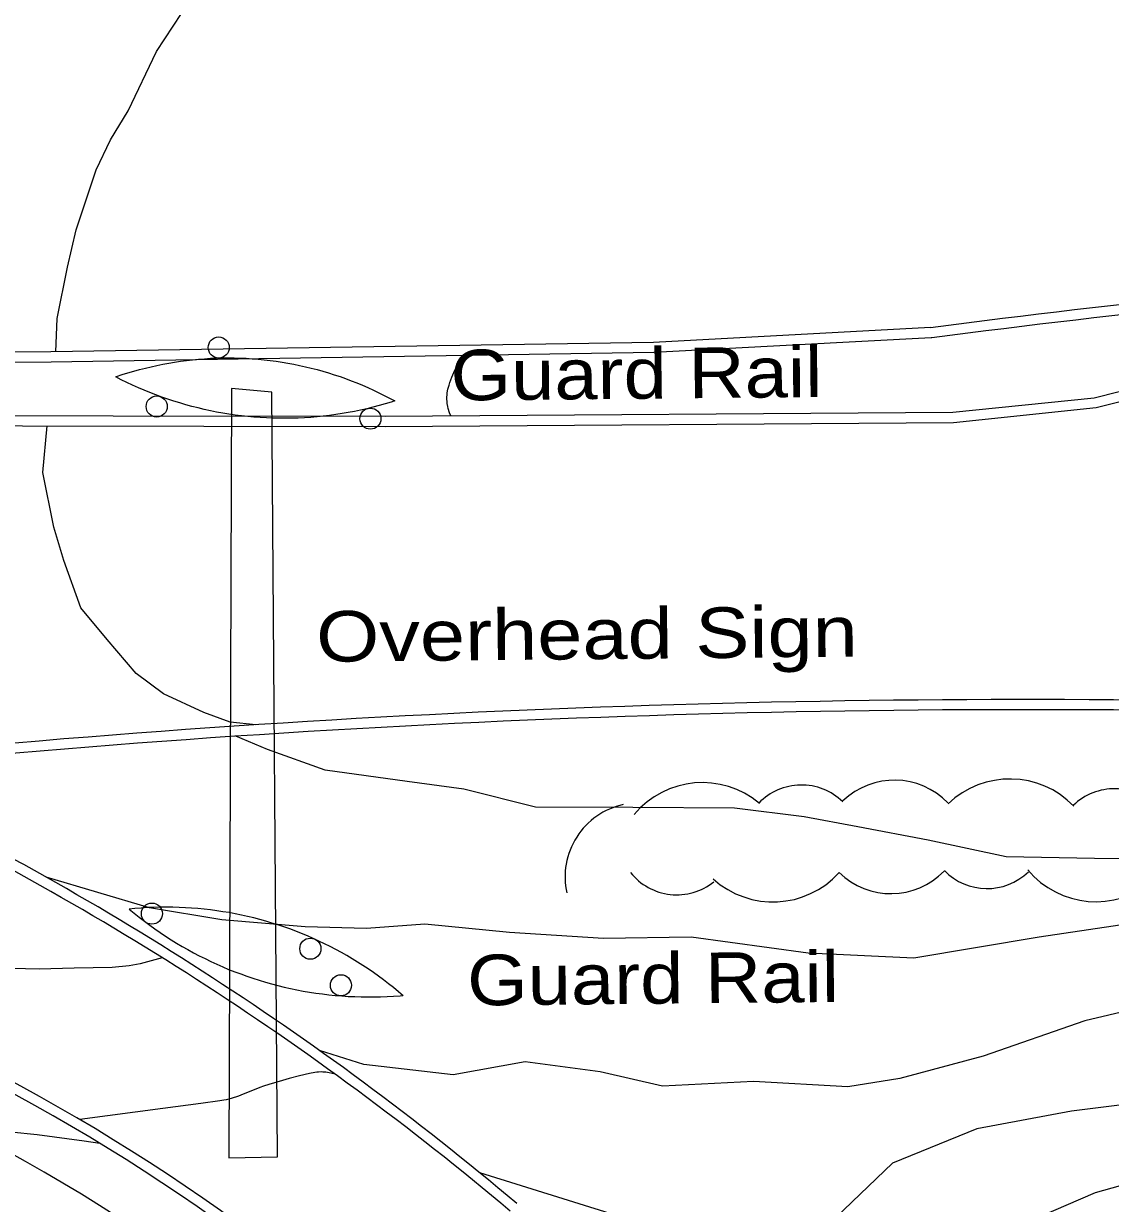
# Model space of a CAD drawing. Extents: x 2361284 to 2366480, y 6976556 to 6985346.
# Drawn here: x 2364620.8 to 2364723.9, y 6980447.7 to 6980559.6 of the extents above; entities that cross this region are included whole.
import ezdxf

# ---------------------------------------------------------------- set-up
doc = ezdxf.new("R2010")
doc.units = 0
doc.header["$LTSCALE"] = 1.9
for name, color, linetype, lineweight in [('10', 7, 'Continuous', 13), ('12', 7, 'Continuous', 13), ('13', 7, 'Continuous', 13), ('16', 7, 'Continuous', 13), ('17', 7, 'Continuous', 13), ('3', 7, 'Continuous', 13)]:
    doc.layers.add(name, color=color, linetype=linetype, lineweight=lineweight)

msp = doc.modelspace()

# ---------------------------------------------------------------- linework, layer by layer
at = {"layer": '10'}
msp.add_lwpolyline([(2364644.364, 6980524.653), (2364640.522, 6980524.997), (2364640.275, 6980452.021), (2364644.904, 6980452.115)], close=True, dxfattribs=at)
at = {"layer": '12'}
for points in [[(2364797.327, 6980470.615), (2364785.883, 6980468.766), (2364775.578, 6980466.178), (2364763.786, 6980463.095), (2364757.458, 6980461.735), (2364745.04, 6980460.517), (2364734.081, 6980458.183), (2364720.217, 6980456.451), (2364711.242, 6980454.776), (2364703.243, 6980451.52), (2364697.842, 6980446.358), (2364693.599, 6980443.879), (2364691.368, 6980443.586), (2364683.349, 6980445.51), (2364676.949, 6980446.56), (2364664.08, 6980450.597)], [(2364650.36, 6980459.946), (2364649.788, 6980460.076), (2364649.499, 6980460.123), (2364649.211, 6980460.152), (2364649.067, 6980460.159), (2364648.781, 6980460.154), (2364648.639, 6980460.141), (2364648.428, 6980460.108), (2364647.942, 6980460.006), (2364646.972, 6980459.78), (2364646.005, 6980459.528), (2364645.362, 6980459.348), (2364644.08, 6980458.967), (2364643.562, 6980458.795), (2364643.22, 6980458.669), (2364642.542, 6980458.401), (2364641.64, 6980458.041), (2364641.187, 6980457.871), (2364640.5, 6980457.646), (2364640.035, 6980457.524), (2364639.8, 6980457.474), (2364639.444, 6980457.413), (2364637.64, 6980457.169), (2364635.234, 6980456.861), (2364634.031, 6980456.702), (2364626.159, 6980455.637)], [(2364628.051, 6980453.385), (2364626.559, 6980453.591), (2364622.103, 6980454.208), (2364619.62, 6980454.455)]]:
    msp.add_lwpolyline(points, dxfattribs=at)
at = {"layer": '13'}
for points in [[(2364623.887, 6980528.479), (2364623.997, 6980531.66), (2364624.97, 6980536.51), (2364625.787, 6980540.048), (2364627.713, 6980545.756), (2364629.066, 6980548.599), (2364630.73, 6980551.345), (2364633.427, 6980556.972), (2364636.592, 6980561.782), (2364639.614, 6980564.661), (2364643.519, 6980568.278)], [(2364661.337, 6980522.415), (2364661.22, 6980522.705), (2364661.098, 6980523.095), (2364661.051, 6980523.291), (2364661.001, 6980523.586), (2364660.984, 6980523.733), (2364660.967, 6980524.027), (2364660.967, 6980524.173), (2364660.978, 6980524.391), (2364660.998, 6980524.579), (2364661.067, 6980524.955), (2364661.166, 6980525.329), (2364661.246, 6980525.578), (2364661.432, 6980526.076), (2364661.62, 6980526.527), (2364661.721, 6980526.747), (2364661.884, 6980527.07), (2364662.062, 6980527.379), (2364662.157, 6980527.527), (2364662.364, 6980527.808), (2364662.475, 6980527.94), (2364662.653, 6980528.127)], [(2364642.835, 6980493.097), (2364640.412, 6980493.354), (2364637.924, 6980494.261), (2364634.077, 6980496.034), (2364631.497, 6980497.97), (2364628.736, 6980501.204), (2364626.258, 6980504.21), (2364624.635, 6980508.675), (2364623.685, 6980511.857), (2364622.636, 6980517.026), (2364623.043, 6980521.46)], [(2364829.981, 6980487.126), (2364828.288, 6980486.37), (2364821.094, 6980485.712), (2364814.671, 6980484.931), (2364804.811, 6980484.977), (2364794.189, 6980485.066), (2364783.24, 6980483.832), (2364774.883, 6980482.452), (2364764.165, 6980481.03), (2364750.561, 6980480.431), (2364736.491, 6980480.277), (2364722.4, 6980480.423), (2364714.007, 6980480.573), (2364706.612, 6980482.143), (2364699.951, 6980483.42), (2364694.84, 6980484.371), (2364688.252, 6980485.189), (2364678.611, 6980485.237), (2364669.371, 6980485.269), (2364662.574, 6980487.004), (2364657.197, 6980487.703), (2364649.405, 6980488.79), (2364643.947, 6980490.768), (2364640.955, 6980492.009)], [(2364832.891, 6980486.214), (2364829.66, 6980485.103), (2364820.986, 6980482.331), (2364810.853, 6980481.664), (2364801.743, 6980481.538), (2364788.591, 6980480.633), (2364777.081, 6980478.523), (2364762.047, 6980476.6), (2364745.265, 6980475.82), (2364733.518, 6980475.369), (2364717.14, 6980472.943), (2364705.268, 6980470.95), (2364695.223, 6980471.434), (2364684.138, 6980472.959), (2364675.828, 6980472.81), (2364666.914, 6980473.385), (2364658.886, 6980474.179), (2364653.348, 6980473.766), (2364647.527, 6980473.921), (2364639.611, 6980474.606), (2364632.76, 6980475.741), (2364622.961, 6980478.648)], [(2364835.389, 6980485.428), (2364834.206, 6980484.636), (2364830.044, 6980482.627), (2364823.324, 6980480.443), (2364811.099, 6980476.846), (2364797.917, 6980474.851), (2364783.76, 6980473.376), (2364772.22, 6980472.227), (2364758.948, 6980471.22), (2364745.196, 6980469.379), (2364733.409, 6980467.837), (2364721.486, 6980465.023), (2364711.837, 6980461.661), (2364703.927, 6980459.546), (2364698.995, 6980458.749), (2364690.059, 6980459.254), (2364681.403, 6980458.821), (2364675.508, 6980460.185), (2364668.4, 6980461.108), (2364661.572, 6980459.883), (2364653.101, 6980460.855), (2364648.868, 6980462.202)], [(2364839.491, 6980484.127), (2364838.083, 6980481.863), (2364835.784, 6980479.591), (2364829.863, 6980475.415), (2364823.564, 6980472.105), (2364816.521, 6980470.248), (2364806.547, 6980467.443), (2364794.703, 6980464.659), (2364777.274, 6980462.373), (2364768.124, 6980460.276), (2364757.791, 6980457.289), (2364745.187, 6980454.519), (2364733.522, 6980451.798), (2364722.439, 6980448.692), (2364717.123, 6980446.372), (2364710.626, 6980440.698), (2364703.76, 6980436.113), (2364698.868, 6980433.236), (2364695.526, 6980431.174), (2364693.769, 6980429.779), (2364689.271, 6980428.47), (2364687.028, 6980428.795)], [(2364633.955, 6980471.002), (2364631.874, 6980470.429), (2364630.824, 6980470.217), (2364629.232, 6980470.057), (2364625.613, 6980469.993), (2364622.284, 6980469.901), (2364615.803, 6980470.059), (2364613.838, 6980469.926), (2364609.94, 6980469.243), (2364605.26, 6980467.999), (2364602.968, 6980467.207)]]:
    msp.add_lwpolyline(points, dxfattribs=at)
at = {"layer": '16'}
for centre, radius, start, end in [((2364685.192, 6980479.161), 8.448, 49.98836, 139.98836), ((2364694.59, 6980481.756), 5.628, 45.90583, 135.90583), ((2364703.417, 6980480.8), 7.043, 43.9029, 133.9029), ((2364714.358, 6980479.505), 8.448, 43.91927, 133.91927), ((2364724.282, 6980481.401), 5.628, 43.97746, 133.97746), ((2364679.21, 6980478.653), 7.043, 102.40106, 192.40106), ((2364682.776, 6980482.594), 5.628, 218.62777, 308.62777), ((2364691.9, 6980484.738), 8.448, 227.85683, 317.85683), ((2364703.085, 6980484.123), 7.043, 225.78677, 315.78677), ((2364712.192, 6980483.188), 5.628, 224.21618, 314.21618), ((2364722.534, 6980484.756), 8.448, 219.94171, 309.94171)]:
    msp.add_arc(centre, radius, start, end, dxfattribs=at)
at = {"layer": '17'}
msp.add_lwpolyline([(2364629.55, 6980526.112), (2364629.639, 6980526.143), (2364630.168, 6980526.318), (2364630.716, 6980526.494), (2364631.264, 6980526.649), (2364631.803, 6980526.804), (2364632.363, 6980526.949), (2364632.912, 6980527.074), (2364633.46, 6980527.2), (2364634.019, 6980527.315), (2364634.578, 6980527.42), (2364635.137, 6980527.516), (2364635.707, 6980527.591), (2364636.266, 6980527.666), (2364636.835, 6980527.732), (2364637.395, 6980527.787), (2364637.965, 6980527.833), (2364638.534, 6980527.868), (2364639.104, 6980527.893), (2364639.664, 6980527.909), (2364640.234, 6980527.914), (2364640.804, 6980527.91), (2364641.374, 6980527.895), (2364641.934, 6980527.87), (2364642.505, 6980527.826), (2364643.075, 6980527.791), (2364643.636, 6980527.726), (2364644.195, 6980527.672), (2364644.766, 6980527.597), (2364645.327, 6980527.513), (2364645.888, 6980527.418), (2364646.449, 6980527.313), (2364647, 6980527.198), (2364647.561, 6980527.074), (2364648.102, 6980526.939), (2364648.654, 6980526.794), (2364649.205, 6980526.649), (2364649.747, 6980526.485), (2364650.289, 6980526.31), (2364650.83, 6980526.135), (2364651.362, 6980525.94), (2364651.894, 6980525.745), (2364652.426, 6980525.54), (2364652.948, 6980525.315), (2364653.47, 6980525.09), (2364653.994, 6980524.855), (2364654.506, 6980524.61), (2364655.008, 6980524.354), (2364655.511, 6980524.099), (2364656.013, 6980523.824), (2364655.674, 6980523.721), (2364655.106, 6980523.545), (2364654.528, 6980523.38), (2364653.948, 6980523.234), (2364653.369, 6980523.089), (2364652.781, 6980522.953), (2364652.192, 6980522.828), (2364651.613, 6980522.722), (2364651.024, 6980522.627), (2364650.435, 6980522.531), (2364649.835, 6980522.445), (2364649.246, 6980522.38), (2364648.646, 6980522.314), (2364648.047, 6980522.268), (2364647.447, 6980522.232), (2364646.858, 6980522.197), (2364646.258, 6980522.181), (2364645.658, 6980522.175), (2364645.058, 6980522.18), (2364644.468, 6980522.184), (2364643.868, 6980522.208), (2364643.268, 6980522.243), (2364642.667, 6980522.287), (2364642.077, 6980522.341), (2364641.486, 6980522.406), (2364640.885, 6980522.49), (2364640.295, 6980522.574), (2364639.704, 6980522.669), (2364639.123, 6980522.773), (2364638.532, 6980522.888), (2364637.95, 6980523.022), (2364637.359, 6980523.157), (2364636.788, 6980523.301), (2364636.206, 6980523.456), (2364635.634, 6980523.63), (2364635.063, 6980523.805), (2364634.491, 6980523.989), (2364633.929, 6980524.184), (2364633.367, 6980524.389), (2364632.805, 6980524.613), (2364632.253, 6980524.838), (2364631.709, 6980525.073), (2364631.157, 6980525.318), (2364630.615, 6980525.573), (2364630.082, 6980525.838)], close=True, dxfattribs=at)
msp.add_lwpolyline([(2364656.82, 6980467.389), (2364656.366, 6980467.775), (2364655.903, 6980468.16), (2364655.439, 6980468.526), (2364654.966, 6980468.892), (2364654.482, 6980469.247), (2364653.999, 6980469.592), (2364653.505, 6980469.938), (2364653.002, 6980470.263), (2364652.498, 6980470.588), (2364651.995, 6980470.903), (2364651.483, 6980471.199), (2364650.96, 6980471.494), (2364650.437, 6980471.779), (2364649.904, 6980472.054), (2364649.372, 6980472.319), (2364648.829, 6980472.583), (2364648.287, 6980472.828), (2364647.735, 6980473.073), (2364647.182, 6980473.298), (2364646.63, 6980473.513), (2364646.068, 6980473.727), (2364645.506, 6980473.922), (2364644.945, 6980474.117), (2364644.374, 6980474.291), (2364643.802, 6980474.466), (2364643.221, 6980474.62), (2364642.649, 6980474.775), (2364642.068, 6980474.919), (2364641.477, 6980475.044), (2364640.895, 6980475.158), (2364640.314, 6980475.273), (2364639.723, 6980475.367), (2364639.133, 6980475.461), (2364638.532, 6980475.536), (2364637.941, 6980475.61), (2364637.351, 6980475.664), (2364636.75, 6980475.709), (2364636.16, 6980475.743), (2364635.559, 6980475.777), (2364634.959, 6980475.792), (2364634.359, 6980475.796), (2364633.769, 6980475.79), (2364633.169, 6980475.775), (2364632.569, 6980475.749), (2364631.98, 6980475.713), (2364631.379, 6980475.668), (2364630.84, 6980475.612), (2364631.314, 6980475.217), (2364631.787, 6980474.831), (2364632.282, 6980474.456), (2364632.775, 6980474.091), (2364633.269, 6980473.725), (2364633.772, 6980473.38), (2364634.285, 6980473.035), (2364634.808, 6980472.71), (2364635.322, 6980472.385), (2364635.855, 6980472.07), (2364636.388, 6980471.765), (2364636.93, 6980471.47), (2364637.473, 6980471.175), (2364638.026, 6980470.911), (2364638.578, 6980470.636), (2364639.131, 6980470.381), (2364639.703, 6980470.136), (2364640.266, 6980469.892), (2364640.838, 6980469.667), (2364641.41, 6980469.453), (2364641.992, 6980469.238), (2364642.574, 6980469.044), (2364643.155, 6980468.859), (2364643.747, 6980468.685), (2364644.339, 6980468.51), (2364644.929, 6980468.356), (2364645.531, 6980468.212), (2364646.132, 6980468.078), (2364646.733, 6980467.953), (2364647.334, 6980467.839), (2364647.935, 6980467.735), (2364648.546, 6980467.64), (2364649.157, 6980467.556), (2364649.768, 6980467.482), (2364650.379, 6980467.418), (2364650.989, 6980467.374), (2364651.609, 6980467.33), (2364652.22, 6980467.305), (2364652.83, 6980467.281), (2364653.45, 6980467.277), (2364654.071, 6980467.273), (2364654.681, 6980467.289), (2364655.291, 6980467.315), (2364655.91, 6980467.35), (2364656.52, 6980467.396), (2364656.78, 6980467.419)], dxfattribs=at)
for centre in [(2364639.325, 6980528.898), (2364633.441, 6980523.3), (2364653.714, 6980522.143), (2364632.984, 6980475.18), (2364648.016, 6980471.854), (2364650.912, 6980468.381)]:
    msp.add_circle(centre, 1, dxfattribs=at)
at = {"layer": '3'}
msp.add_line((2364667.584, 6980447.688), (2364667.585, 6980447.687), dxfattribs=at)
for points in [[(2364706.85, 6980530.778), (2364706.85, 6980530.778), (2364680.572, 6980529.368), (2364623.407, 6980528.474), (2364543.829, 6980527.858), (2364456.44, 6980527.247), (2364426.019, 6980527.087), (2364420.993, 6980526.65), (2364420.993, 6980526.65)], [(2364421.732, 6980522.802), (2364421.92, 6980522.808), (2364428.105, 6980522.297), (2364462.312, 6980521.762), (2364530.811, 6980522.324), (2364603.473, 6980522.444), (2364655.097, 6980522.375), (2364708.956, 6980522.747), (2364722.375, 6980524.135), (2364734.475, 6980527.18), (2364748.628, 6980529.135), (2364775.937, 6980531.525), (2364775.937, 6980531.522)], [(2364421.839, 6980521.848), (2364421.839, 6980521.847), (2364428.054, 6980521.336), (2364462.311, 6980520.802), (2364530.82, 6980521.364), (2364603.472, 6980521.484), (2364655.096, 6980521.415), (2364709.005, 6980521.788), (2364722.544, 6980523.187), (2364734.654, 6980526.232), (2364748.737, 6980528.176), (2364776.016, 6980530.565), (2364776.016, 6980530.566)], [(2364706.972, 6980529.826), (2364706.899, 6980529.818), (2364680.601, 6980528.408), (2364623.416, 6980527.514), (2364543.838, 6980526.898), (2364456.449, 6980526.287), (2364426.068, 6980526.128), (2364421.072, 6980525.69), (2364421.219, 6980525.717)]]:
    msp.add_lwpolyline(points, dxfattribs=at)
for centre, radius, start, end in [((2364877.365, 6979200.983), 1340.682, 92.60479, 97.30697), ((2364877.365, 6979200.983), 1339.722, 92.60479, 97.30697), ((2364715.832, 6979381.795), 1113.698, 88.01881, 95.65237), ((2364715.832, 6979381.795), 1112.738, 88.01881, 95.65237), ((2364481.806, 6980227.501), 287.13, 49.84476, 64.60982), ((2364481.806, 6980227.501), 288.09, 49.84476, 64.60982), ((2364531.132, 6980294.28), 187.256, 49.02105, 88.76161), ((2364531.132, 6980294.28), 186.297, 49.02105, 88.76161), ((2364532.57, 6980295.02), 179.88, 21.07659, 62.51442)]:
    msp.add_arc(centre, radius, start, end, dxfattribs=at)

# ---------------------------------------------------------------- texts
at = {"layer": '10', "width": 1.2}
msp.add_text('Overhead Sign', height=4.799, rotation=0.545, dxfattribs=at).set_placement((2364648.587, 6980499.072))
at = {"layer": '17', "width": 1.15}
for p in [(2364661.333, 6980523.865), (2364662.909, 6980466.467)]:
    msp.add_text('Guard Rail', height=4.799, rotation=0.545, dxfattribs=at).set_placement(p)

doc.saveas('drawing.dxf')
